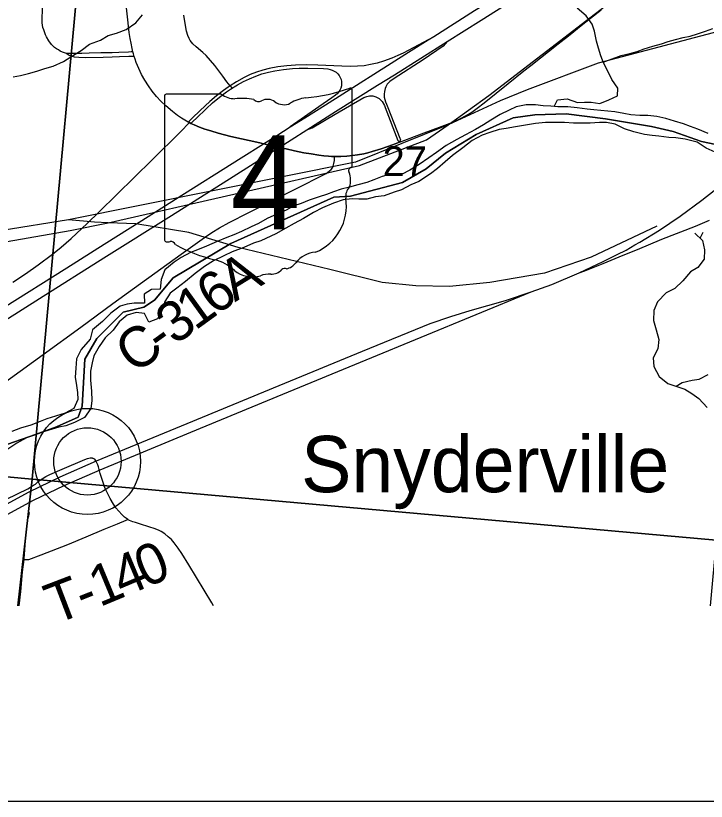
# Model space of a CAD drawing. Extents: x 0 to 34, y 0 to 22.
# Drawn here: x 3.795 to 4.764, y 17.5 to 18.602 of the extents above; entities that cross this region are included whole.
import ezdxf

# ---------------------------------------------------------------- set-up
doc = ezdxf.new("R2010")
doc.units = 0
for name, color, linetype in [('GM_X_Corporation', 7, 'Continuous'), ('GM_X_County_Road', 7, 'Continuous'), ('GM_X_County_Road_Text', 7, 'Continuous'), ('GM_X_Interchange_Ramps', 7, 'Continuous'), ('GM_X_Major_River', 7, 'Continuous'), ('GM_X_Minor_River', 7, 'Continuous'), ('GM_X_Rail_Line', 7, 'Continuous'), ('GM_X_Section_Text', 7, 'Continuous'), ('GM_X_State_Location', 7, 'Continuous'), ('GM_X_State_Route', 7, 'Continuous'), ('GM_X_State_Shield', 7, 'Continuous'), ('GM_X_Township_Road', 7, 'Continuous'), ('GM_X_Township_Road_Text', 7, 'Continuous'), ('GM_X_Unincorporated', 7, 'Continuous'), ('GM_X_Unincorporated_Location', 7, 'Continuous'), ('GM_X_Unincorporated_Text', 7, 'Continuous'), ('SH_Data', 7, 'Continuous')]:
    doc.layers.add(name, color=color, linetype=linetype)

msp = doc.modelspace()

# ---------------------------------------------------------------- linework, layer by layer
at = {"layer": 'GM_X_Corporation'}
for points in [[(2.8892, 19.065), (3.9103, 18.9545), (3.8182, 17.9517), (2.7927, 18.046)], [(3.9103, 18.9545), (4.8633, 18.8758), (4.778, 17.866), (3.8182, 17.9517)]]:
    msp.add_lwpolyline(points, close=True, dxfattribs=at)
for points in [[(4.8223, 18.4116), (4.7576, 18.4253), (4.7177, 18.4391), (4.6875, 18.446), (4.6228, 18.457), (4.5678, 18.4638), (4.5238, 18.4625), (4.4935, 18.4583), (4.4412, 18.4349), (4.3986, 18.4088), (4.3711, 18.3868), (4.3381, 18.3675), (4.2652, 18.3483), (4.2418, 18.3469), (4.0973, 18.2823), (4.0162, 18.2341), (3.9901, 18.2025), (3.9749, 18.1929), (3.9461, 18.186), (3.9089, 18.1488), (3.8924, 18.12), (3.8883, 18.0539), (3.8828, 18.0388), (3.8525, 18.0251), (3.823, 18.0145), (3.7047, 17.9731)], [(3.7047, 17.9731), (3.823, 18.0145), (3.8525, 18.0251), (3.8828, 18.0388), (3.8883, 18.0539), (3.8924, 18.12), (3.9089, 18.1488), (3.9461, 18.186), (3.9749, 18.1929), (3.9901, 18.2025), (4.0162, 18.2341), (4.0973, 18.2823), (4.2418, 18.3469), (4.2652, 18.3483), (4.3381, 18.3675), (4.3711, 18.3868), (4.3986, 18.4088), (4.4412, 18.4349), (4.4935, 18.4583), (4.5238, 18.4625), (4.5678, 18.4638), (4.6228, 18.457), (4.6875, 18.446), (4.7177, 18.4391), (4.7576, 18.4253), (4.8223, 18.4116)], [(2.7655, 17.7739), (2.7927, 18.046), (3.8182, 17.9517), (3.798, 17.7739)], [(3.798, 17.7739), (3.8182, 17.9517), (4.778, 17.866), (4.7698, 17.7739)]]:
    msp.add_lwpolyline(points, dxfattribs=at)
at = {"layer": 'GM_X_County_Road'}
msp.add_line((4.0389, 18.4517), (4.0412, 18.4506), dxfattribs=at)
for points in [[(4.334, 18.4243), (4.3487, 18.4297), (4.3646, 18.4357), (4.3937, 18.4466), (4.411, 18.4534), (4.4193, 18.4573), (4.4274, 18.4617), (4.4354, 18.4665), (4.443, 18.4717), (4.4528, 18.4793), (4.4865, 18.5067), (4.5084, 18.5241), (4.518, 18.5317), (4.5567, 18.5621), (4.571, 18.5734), (4.5913, 18.5898), (4.6168, 18.6097)], [(3.7912, 18.2277), (3.8092, 18.2398), (3.8269, 18.2524), (3.8468, 18.2673), (3.8589, 18.277), (3.8729, 18.2892), (3.8957, 18.3103), (3.9123, 18.3265), (3.9866, 18.3995), (4.0265, 18.4387), (4.0389, 18.4517)], [(4.0412, 18.4506), (4.0456, 18.4486), (4.0531, 18.4454), (4.0608, 18.4426), (4.069, 18.4399), (4.0794, 18.437), (4.0973, 18.4324), (4.138, 18.4232), (4.143, 18.422), (4.1539, 18.4194), (4.1651, 18.4169), (4.1718, 18.4154), (4.1748, 18.4148)], [(4.2428, 18.404), (4.2516, 18.4043), (4.26, 18.4048), (4.2679, 18.4055), (4.2748, 18.4065), (4.2836, 18.4081), (4.2895, 18.4095), (4.2957, 18.4112), (4.3081, 18.4149), (4.3239, 18.4204), (4.334, 18.4243)], [(4.1748, 18.4148), (4.1865, 18.4121), (4.1997, 18.4095), (4.21, 18.4077), (4.2205, 18.4061), (4.2275, 18.4052), (4.2344, 18.4045), (4.2385, 18.4042), (4.2428, 18.404)], [(3.7279, 18.0501), (3.8337, 18.1265), (3.8865, 18.1649), (3.9317, 18.1979), (3.9618, 18.2199), (4.0273, 18.2671), (4.0602, 18.2906), (4.0706, 18.2975), (4.0813, 18.304), (4.0949, 18.3115), (4.1226, 18.3256), (4.1948, 18.362), (4.2226, 18.3759), (4.2307, 18.3804), (4.2332, 18.3821), (4.2356, 18.3839), (4.2377, 18.386), (4.2396, 18.3883), (4.2409, 18.3908), (4.2419, 18.3942), (4.2424, 18.3983), (4.2428, 18.404)]]:
    msp.add_lwpolyline(points, dxfattribs=at)
at = {"layer": 'GM_X_Interchange_Ramps'}
for points in [[(4.374, 18.5677), (4.3391, 18.5492), (4.3316, 18.5456), (4.323, 18.542), (4.3114, 18.5377), (4.3024, 18.5351), (4.2933, 18.533), (4.2842, 18.5315), (4.2749, 18.5306), (4.2656, 18.5303), (4.2531, 18.5306), (4.219, 18.5324), (4.2034, 18.5327), (4.1879, 18.5322), (4.1755, 18.5312), (4.1632, 18.5297), (4.151, 18.5273), (4.1419, 18.5251), (4.133, 18.5223), (4.1244, 18.5189), (4.116, 18.5148), (4.1051, 18.5088), (4.0963, 18.5033), (4.0932, 18.5013), (4.0869, 18.4969), (4.077, 18.4894), (4.0676, 18.4813), (4.0539, 18.4686), (4.0428, 18.4578), (4.0374, 18.4525)], [(4.0412, 18.4506), (4.0444, 18.4535), (4.049, 18.4577), (4.0623, 18.4708), (4.0715, 18.4792), (4.0811, 18.4872), (4.091, 18.4946), (4.0968, 18.4986), (4.099, 18.5), (4.1018, 18.5018), (4.1067, 18.5047), (4.115, 18.5091), (4.1234, 18.5131), (4.132, 18.5168), (4.1408, 18.5199), (4.1498, 18.5224), (4.1589, 18.5243), (4.1712, 18.5263), (4.1836, 18.5276), (4.1929, 18.5281), (4.2054, 18.5282), (4.2272, 18.5276), (4.2334, 18.5269), (4.2364, 18.5263), (4.2394, 18.5253), (4.2422, 18.524), (4.2448, 18.5223), (4.2471, 18.5202), (4.2491, 18.5178), (4.2507, 18.5151), (4.2518, 18.5122), (4.2524, 18.5092), (4.2526, 18.5061), (4.2522, 18.503), (4.2514, 18.5), (4.2501, 18.4971), (4.2484, 18.4945), (4.2464, 18.4922), (4.2441, 18.4901), (4.2391, 18.4863), (4.2207, 18.4739), (4.1806, 18.4456)]]:
    msp.add_lwpolyline(points, dxfattribs=at)
at = {"layer": 'GM_X_Major_River'}
for points in [[(4.7669, 18.4366), (4.7526, 18.4426), (4.7424, 18.4462), (4.7322, 18.4499), (4.7197, 18.4536), (4.7076, 18.4576), (4.6951, 18.4602), (4.6822, 18.4616), (4.6712, 18.4615), (4.6583, 18.4625), (4.6485, 18.4643), (4.636, 18.4668), (4.6162, 18.4688), (4.6067, 18.4694), (4.5973, 18.4707), (4.5832, 18.4725), (4.5699, 18.4736), (4.5559, 18.4739), (4.546, 18.4745), (4.5354, 18.4751), (4.5247, 18.4765), (4.5118, 18.4768), (4.4977, 18.474), (4.4877, 18.4693), (4.475, 18.4631), (4.4619, 18.455), (4.4515, 18.4484), (4.4407, 18.4422), (4.4264, 18.4345), (4.4145, 18.4279), (4.3991, 18.4195), (4.3856, 18.4099), (4.3748, 18.4022), (4.3616, 18.393), (4.3485, 18.3849), (4.3366, 18.3791), (4.3233, 18.3797), (4.3095, 18.3759), (4.298, 18.3712), (4.288, 18.3676), (4.2754, 18.3644), (4.2635, 18.3613), (4.2521, 18.3585), (4.2413, 18.3545), (4.2314, 18.3509), (4.221, 18.3474), (4.2072, 18.3427), (4.1957, 18.3384), (4.1854, 18.3348), (4.175, 18.329), (4.1619, 18.3232), (4.1481, 18.317), (4.1361, 18.3104), (4.1258, 18.3053), (4.1119, 18.2992), (4.1015, 18.2945), (4.0916, 18.2905), (4.0778, 18.2851), (4.0628, 18.2786), (4.0505, 18.2731), (4.0405, 18.2696), (4.0274, 18.2626), (4.0174, 18.256), (4.0046, 18.2452), (3.9993, 18.2317), (3.9979, 18.218), (3.9857, 18.2175), (3.9753, 18.2113), (3.9758, 18.1987), (3.9613, 18.1983), (3.9518, 18.1973), (3.9418, 18.1941), (3.9287, 18.1845), (3.917, 18.173), (3.9031, 18.1611), (3.8997, 18.1479), (3.8872, 18.1337), (3.8805, 18.1202), (3.8794, 18.1073), (3.8787, 18.0947), (3.8804, 18.0829), (3.8821, 18.073), (3.8826, 18.0635), (3.877, 18.051), (3.8647, 18.0441), (3.8513, 18.0402)], [(4.7769, 18.4101), (4.7641, 18.4157), (4.7514, 18.424), (4.7347, 18.4285), (4.7215, 18.4303), (4.7116, 18.4309), (4.6979, 18.4328), (4.6885, 18.4337), (4.6775, 18.4351), (4.6627, 18.4385), (4.6495, 18.4429), (4.6363, 18.4497), (4.6242, 18.4519), (4.6147, 18.4517), (4.6014, 18.4508), (4.5915, 18.4507), (4.5778, 18.451), (4.5653, 18.4516), (4.552, 18.4519), (4.5386, 18.4518), (4.5249, 18.4506), (4.5135, 18.4486), (4.4967, 18.4455), (4.4837, 18.4435), (4.4738, 18.4419), (4.4604, 18.438), (4.45, 18.434), (4.4358, 18.4267), (4.4226, 18.4164), (4.4083, 18.4056), (4.3978, 18.3967), (4.387, 18.3871), (4.3773, 18.3797), (4.3611, 18.369), (4.3499, 18.3643), (4.3365, 18.3574), (4.3265, 18.3542), (4.3123, 18.3492), (4.3001, 18.3475), (4.2879, 18.3444), (4.2768, 18.3442), (4.2674, 18.3448), (4.2548, 18.3436), (4.241, 18.3389), (4.2256, 18.3321), (4.2133, 18.3255), (4.199, 18.317), (4.1859, 18.3101), (4.1744, 18.3035), (4.1601, 18.2958), (4.1394, 18.286), (4.129, 18.2825), (4.1156, 18.2767), (4.0991, 18.2706), (4.0872, 18.2647), (4.0726, 18.2578), (4.0602, 18.2497), (4.0471, 18.2401), (4.0335, 18.229), (4.0215, 18.2194), (4.0118, 18.2124), (4.0044, 18.2008), (4.0014, 18.1898), (3.9943, 18.1766), (3.982, 18.172), (3.9758, 18.1839), (3.9645, 18.1853), (3.9518, 18.1818), (3.9406, 18.1725), (3.932, 18.1605), (3.9207, 18.1497), (3.9124, 18.1377), (3.9049, 18.1246), (3.9024, 18.1148), (3.9002, 18.103), (3.9003, 18.0905), (3.9015, 18.0752), (3.9023, 18.0615), (3.9006, 18.0509)], [(3.9006, 18.0509), (3.8919, 18.0382), (3.8777, 18.0313), (3.8658, 18.0266), (3.8559, 18.0245), (3.8463, 18.0217), (3.8356, 18.0185), (3.8218, 18.0135), (3.8103, 18.0095), (3.7968, 18.0022), (3.7841, 17.9938)], [(3.8513, 18.0402), (3.839, 18.0363), (3.8294, 18.0327), (3.8164, 18.0273), (3.8018, 18.023), (3.7899, 18.0187)]]:
    msp.add_lwpolyline(points, dxfattribs=at)
at = {"layer": 'GM_X_Minor_River'}
for points in [[(4.5507, 18.4742), (4.5554, 18.4838), (4.5691, 18.4848), (4.5838, 18.4797), (4.5933, 18.4803), (4.6028, 18.4802), (4.615, 18.4786), (4.6276, 18.4834), (4.6398, 18.4893), (4.6403, 18.4999), (4.6317, 18.5122), (4.6273, 18.5221), (4.6199, 18.5355), (4.6162, 18.5454), (4.6133, 18.556), (4.6104, 18.566), (4.6075, 18.5797), (4.6042, 18.5896), (4.596, 18.6014), (4.5832, 18.6122)], [(3.7919, 18.516), (3.8022, 18.5178), (3.8132, 18.5203), (3.8247, 18.524), (3.8361, 18.5273), (3.8479, 18.5309), (3.8621, 18.5372), (3.8724, 18.5439), (3.887, 18.5529), (3.8988, 18.5618), (3.9141, 18.5674), (3.9248, 18.5737), (3.9366, 18.577), (3.9504, 18.5821), (3.9638, 18.5915), (3.973, 18.6027)], [(4.6194, 18.5366), (4.6321, 18.541), (4.6447, 18.5458), (4.6572, 18.5487), (4.6672, 18.5516), (4.6771, 18.5549), (4.6893, 18.5589), (4.7015, 18.5622), (4.711, 18.5655), (4.7213, 18.5684), (4.732, 18.571), (4.7415, 18.5731), (4.7518, 18.5761), (4.7632, 18.5801), (4.7735, 18.5834)], [(4.7556, 18.2897), (4.7601, 18.298)], [(4.7483, 18.2966), (4.7592, 18.2863), (4.7617, 18.2733), (4.7612, 18.26), (4.7527, 18.2487), (4.7423, 18.2424), (4.7312, 18.2296), (4.72, 18.2191), (4.7082, 18.2128), (4.6959, 18.2004), (4.6908, 18.188), (4.6902, 18.1743), (4.6942, 18.161), (4.6979, 18.1473), (4.6962, 18.1344), (4.69, 18.1219), (4.6906, 18.1098), (4.698, 18.0956), (4.7104, 18.086), (4.7342, 18.0777), (4.744, 18.0719), (4.7538, 18.065), (4.7655, 18.0523)], [(4.7223, 18.0819), (4.7306, 18.0873), (4.7443, 18.0905), (4.7545, 18.0919), (4.7672, 18.0986)]]:
    msp.add_lwpolyline(points, dxfattribs=at)
at = {"layer": 'GM_X_Rail_Line'}
for points in [[(4.4022, 18.4485), (4.4591, 18.4898), (4.6838, 18.6628), (5.265, 18.7347)], [(5.2112, 18.6936), (5.1197, 18.6693), (4.6125, 18.535), (4.5132, 18.4976), (4.475, 18.482), (4.4022, 18.4485)], [(4.4022, 18.4485), (4.2722, 18.3962), (3.8692, 18.3151)], [(3.925, 18.3113), (4.2779, 18.3915), (4.3718, 18.4273), (4.4022, 18.4485)], [(4.586, 18.241), (4.6196, 18.257), (4.6394, 18.2668), (4.6517, 18.273), (4.6641, 18.2801), (4.6712, 18.2841), (4.6985, 18.3007), (4.7276, 18.3204), (4.758, 18.3431), (4.7927, 18.3699)], [(3.8692, 18.3151), (3.7762, 18.3006), (3.2823, 18.2072), (2.7983, 18.1135), (2.3397, 18.0267), (2.0494, 17.9677)], [(2.0494, 17.9624), (3.2848, 18.1978), (3.8715, 18.3004), (3.925, 18.3113)], [(3.925, 18.3113), (3.9059, 18.312), (3.8692, 18.3151)], [(4.6948, 18.3063), (4.6026, 18.2631), (4.5372, 18.2404), (4.4608, 18.2275), (4.4042, 18.2219), (4.3569, 18.223), (4.3096, 18.2275), (4.2359, 18.2455), (4.1072, 18.2766), (4.038, 18.2974), (3.9636, 18.3097), (3.925, 18.3113)], [(4.586, 18.241), (4.5941, 18.2438), (4.6197, 18.2543), (4.6478, 18.2658), (4.6677, 18.2737), (4.702, 18.288), (4.7492, 18.3066), (4.7688, 18.3149)], [(3.5571, 17.7739), (3.6466, 17.8353), (3.7183, 17.8803), (3.7714, 17.9111), (3.814, 17.934), (3.8577, 17.955), (3.9088, 17.9772), (4.0358, 18.0298), (4.165, 18.0831), (4.2819, 18.1313), (4.3768, 18.1699), (4.4059, 18.18), (4.4332, 18.1883), (4.4827, 18.2024), (4.5186, 18.2144), (4.5474, 18.2248), (4.586, 18.241)], [(3.5807, 17.7739), (3.654, 17.8242), (3.7253, 17.8689), (3.778, 17.8995), (3.8201, 17.9222), (3.8633, 17.9429), (3.914, 17.9649), (4.0409, 18.0175), (4.1701, 18.0708), (4.2869, 18.119), (4.5186, 18.2144)]]:
    msp.add_lwpolyline(points, dxfattribs=at)
at = {"layer": 'GM_X_State_Route'}
msp.add_line((4.0412, 18.4506), (4.0389, 18.4517), dxfattribs=at)
for points in [[(4.374, 18.5677), (4.3819, 18.5726), (4.4391, 18.6087), (4.49, 18.6404), (4.5423, 18.6737), (4.6132, 18.7185), (4.6658, 18.7516), (4.721, 18.7863), (4.7765, 18.8207), (4.8619, 18.8733), (4.8876, 18.8891), (4.9801, 18.9461), (5.0331, 18.9786), (5.0807, 19.0079), (5.1495, 19.0503), (5.3215, 19.156), (5.4299, 19.223), (5.5199, 19.2783), (5.5676, 19.3076), (5.6231, 19.3418), (5.6928, 19.3847)], [(4.4007, 18.5652), (4.4484, 18.5953), (4.5863, 18.6827), (4.7015, 18.7554), (4.8254, 18.8325), (4.8604, 18.854), (4.9658, 18.9189), (5.0872, 18.9933), (5.2168, 19.0728), (5.3561, 19.1582), (5.5016, 19.2484), (5.58, 19.2966), (5.6913, 19.3651)], [(4.0389, 18.4517), (4.0374, 18.4525), (4.028, 18.4581), (4.0225, 18.4616), (4.0151, 18.4672), (4.0057, 18.4752), (3.9989, 18.4816), (3.9927, 18.4884), (3.9868, 18.4957), (3.9814, 18.5032), (3.9765, 18.511), (3.972, 18.5191), (3.9679, 18.5275), (3.9644, 18.536), (3.9628, 18.5408), (3.9617, 18.5444), (3.9605, 18.5483), (3.9598, 18.551), (3.9588, 18.5554), (3.9571, 18.5629), (3.9559, 18.5694), (3.9546, 18.5781), (3.9525, 18.5956), (3.9506, 18.6128)], [(3.1146, 17.7739), (3.1751, 17.8116), (3.3152, 17.9005), (3.3625, 17.9303), (3.4781, 18.0033), (3.6648, 18.1207), (3.7226, 18.1571), (3.7777, 18.192), (3.8671, 18.2482), (3.9196, 18.2814), (3.9722, 18.3146), (4.0195, 18.3442), (4.1115, 18.4022), (4.143, 18.422), (4.1615, 18.4336), (4.1806, 18.4456), (4.2009, 18.4584), (4.2299, 18.4766), (4.3463, 18.5502), (4.374, 18.5677)], [(4.2036, 18.4414), (4.2439, 18.4674), (4.3031, 18.504), (4.3268, 18.5187), (4.4007, 18.5652)], [(4.4007, 18.5652), (4.3949, 18.5588), (4.3671, 18.5398), (4.3265, 18.5135), (4.3204, 18.5095), (4.3165, 18.5054), (4.3148, 18.502), (4.3138, 18.4993), (4.3127, 18.4954), (4.3125, 18.4914), (4.3125, 18.4875), (4.3142, 18.4809), (4.3157, 18.4773), (4.3174, 18.473), (4.3343, 18.4298)], [(4.2036, 18.4414), (4.2115, 18.4442), (4.2437, 18.4635), (4.2836, 18.4869), (4.2879, 18.4883), (4.2915, 18.489), (4.2962, 18.4893), (4.3006, 18.4879), (4.3055, 18.4856), (4.3095, 18.4813), (4.3127, 18.4757), (4.3137, 18.473), (4.3314, 18.4267), (4.334, 18.4243)], [(4.1748, 18.4148), (4.1718, 18.4154), (4.1651, 18.4169), (4.1539, 18.4194), (4.143, 18.422), (4.138, 18.4232), (4.0973, 18.4324), (4.0794, 18.437), (4.069, 18.4399), (4.0608, 18.4426), (4.0531, 18.4454), (4.0456, 18.4486), (4.0412, 18.4506)], [(4.154, 18.41), (4.1651, 18.4169), (4.1817, 18.4273), (4.2036, 18.4414)], [(4.3343, 18.4298), (4.3351, 18.4279), (4.334, 18.4243)], [(4.334, 18.4243), (4.3239, 18.4204), (4.3081, 18.4149), (4.2957, 18.4112), (4.2895, 18.4095), (4.2836, 18.4081), (4.2748, 18.4065), (4.2679, 18.4055), (4.26, 18.4048), (4.2516, 18.4043), (4.2428, 18.404)], [(3.1448, 17.7739), (3.1523, 17.7785), (3.2294, 17.8269), (3.3171, 17.8823), (3.4064, 17.9385), (3.4967, 17.9957), (3.5584, 18.0343), (3.6406, 18.0865), (3.731, 18.1434), (3.8287, 18.2051), (3.9189, 18.2619), (4.0139, 18.3216), (4.1002, 18.3763), (4.154, 18.41)], [(4.2428, 18.404), (4.2385, 18.4042), (4.2344, 18.4045), (4.2275, 18.4052), (4.2205, 18.4061), (4.21, 18.4077), (4.1997, 18.4095), (4.1865, 18.4121), (4.1748, 18.4148)]]:
    msp.add_lwpolyline(points, dxfattribs=at)
at = {"layer": 'GM_X_State_Shield'}
for p, q in [((4.2676, 18.3918), (4.2676, 18.4965)), ((4.004, 18.4881), (4.004, 18.288)), ((4.0838, 18.4916), (4.0066, 18.4916)), ((4.2676, 18.3919), (4.2676, 18.3918))]:
    msp.add_line(p, q, dxfattribs=at)
for centre, radius, start, end in [((4.1737, 18.7644), 0.2796, 275.8445, 288.9065), ((4.2647, 18.497), 0.00294, 351.8621, 97.738), ((4.007, 18.4886), 0.00305, 98.1301, 188.1301), ((4.1022, 18.5148), 0.0296, 231.6195, 271.1119), ((4.112, 18.3792), 0.1064, 80.4867, 94.9883), ((4.1361, 18.4896), 0.00855, 219.7921, 297.1024), ((4.1487, 18.4665), 0.0178, 54.4667, 119.1411), ((4.2094, 18.4305), 0.0563, 97.3462, 120.7689), ((4.1716, 18.4982), 0.0214, 233.8562, 294.8282), ((4.2669, 18.3842), 0.00454, 107.944, 210.337), ((4.2645, 18.3914), 0.00314, 289.6038, 7.7341), ((4.238, 18.3709), 0.0273, 340.033, 23.6496), ((4.2781, 18.348), 0.0198, 136.8065, 186.9296), ((4.1894, 18.3347), 0.0699, 292.3089, 8.9858), ((4.007, 18.2876), 0.00308, 171.9584, 258.3066), ((4.0075, 18.308), 0.0235, 267.339, 280.6039), ((4.0123, 18.2765), 0.00848, 29.7484, 93.2717), ((4.1193, 18.4563), 0.2019, 240.4129, 257.1985), ((4.2189, 18.2318), 0.0383, 94.4031, 142.5768), ((4.0591, 18.1981), 0.0632, 47.1842, 75.836), ((4.1703, 18.2686), 0.0226, 282.8732, 323.2771), ((4.1275, 18.2755), 0.0401, 230.7004, 286.2918), ((4.1536, 18.2605), 0.0214, 268.777, 315.5493), ((4.1729, 18.2411), 0.00601, 65.7517, 132.6484), ((4.1506, 18.2063), 0.0329, 85.6951, 111.2099)]:
    msp.add_arc(centre, radius, start, end, dxfattribs=at)
at = {"layer": 'GM_X_Township_Road'}
for points in [[(3.8666, 18.5485), (3.8636, 18.5494), (3.8607, 18.5506), (3.8578, 18.552), (3.8551, 18.5535), (3.8525, 18.5552), (3.8499, 18.557), (3.8475, 18.5591), (3.8453, 18.5614), (3.8417, 18.5665), (3.8385, 18.5719), (3.8371, 18.5747), (3.8359, 18.5776), (3.8345, 18.5817), (3.8335, 18.5851), (3.8329, 18.5881), (3.8326, 18.5915), (3.8325, 18.5992), (3.8334, 18.6177)], [(4.0963, 18.5033), (4.0916, 18.509), (4.0858, 18.5169), (4.0746, 18.5317), (4.0687, 18.5389), (4.0625, 18.5457), (4.058, 18.55), (4.0485, 18.5581), (4.0439, 18.5622), (4.0418, 18.5645), (4.04, 18.5669), (4.0385, 18.5696), (4.0366, 18.5736), (4.0349, 18.5798), (4.0331, 18.5904), (4.0313, 18.6024)], [(3.9598, 18.551), (3.9575, 18.5508), (3.9537, 18.5505), (3.9401, 18.5499), (3.9304, 18.5496), (3.9147, 18.5494), (3.8985, 18.5489), (3.8882, 18.5485), (3.873, 18.5484), (3.8666, 18.5485)], [(3.9617, 18.5444), (3.9589, 18.5444), (3.9538, 18.5443), (3.9407, 18.5438), (3.9304, 18.5434), (3.918, 18.5431), (3.8932, 18.5427), (3.8839, 18.5428), (3.8777, 18.5435), (3.8729, 18.5447), (3.8692, 18.5463), (3.8666, 18.5485)], [(4.099, 18.5), (4.0979, 18.5013), (4.0963, 18.5033)], [(3.7383, 17.903), (3.7396, 17.9035), (3.7508, 17.9087), (3.8121, 17.9383), (3.8175, 17.9414), (3.8202, 17.9432), (3.8228, 17.9449), (3.8273, 17.949), (3.8324, 17.9523), (3.8377, 17.9554), (3.8432, 17.9581), (3.8603, 17.9656), (3.8924, 17.9792), (3.896, 17.9806), (3.8996, 17.9814), (3.9011, 17.9816), (3.9023, 17.9816), (3.9032, 17.9813)], [(3.9524, 17.8952), (3.9506, 17.8965), (3.9481, 17.8986), (3.9441, 17.9023), (3.9398, 17.9069), (3.9359, 17.9116), (3.9323, 17.9166), (3.9276, 17.9245), (3.9262, 17.9273), (3.9248, 17.9303), (3.9234, 17.9331), (3.9222, 17.9359), (3.9209, 17.9388), (3.9137, 17.9598), (3.9113, 17.9688), (3.9104, 17.9717), (3.9092, 17.9746), (3.9079, 17.9772), (3.9062, 17.9795), (3.905, 17.9803), (3.9032, 17.9813)], [(3.8069, 17.8389), (3.807, 17.8404), (3.8091, 17.8651), (3.8103, 17.878), (3.8112, 17.8875), (3.812, 17.8925), (3.8124, 17.8958), (3.8136, 17.9005), (3.8148, 17.9051)], [(3.8069, 17.8389), (3.8088, 17.8389), (3.8112, 17.8389), (3.8138, 17.8392), (3.831, 17.8456), (3.8686, 17.8602), (3.8942, 17.8708), (3.9194, 17.8814), (3.9381, 17.8892), (3.9503, 17.8944), (3.9524, 17.8952)], [(4.073, 17.7739), (4.0703, 17.7783), (4.0382, 17.8316), (4.0286, 17.8474), (4.0234, 17.8551), (4.0178, 17.8624), (4.0137, 17.8669), (4.0092, 17.871), (4.0044, 17.8749), (3.9993, 17.8783), (3.9966, 17.8797), (3.991, 17.8821), (3.9822, 17.885), (3.9705, 17.8884), (3.9632, 17.8907), (3.9595, 17.8919), (3.9574, 17.8926), (3.955, 17.8936), (3.9532, 17.8947), (3.9524, 17.8952)], [(3.8001, 17.7739), (3.8023, 17.7944), (3.805, 17.8219), (3.8069, 17.8389)]]:
    msp.add_lwpolyline(points, dxfattribs=at)
at = {"layer": 'GM_X_Unincorporated'}
for radius in [0.0744, 0.0472]:
    msp.add_circle((3.8959, 17.9766), radius, dxfattribs=at)
at = {"layer": 'GM_X_Unincorporated_Location'}
msp.add_line((3.8959, 17.9766), (3.8959, 17.9766), dxfattribs=at)
at = {"layer": 'SH_Data'}
msp.add_line((2, 17.5), (9, 17.5), dxfattribs=at)

# ---------------------------------------------------------------- texts
at = {"layer": 'GM_X_County_Road_Text'}
for s, rotation, p in [('A', 31.71, (4.1028, 18.1996)), ('6', 35.7385, (4.0753, 18.1798)), ('1', 35.8426, (4.0469, 18.1593)), ('3', 35.8707, (4.0186, 18.1388)), ('C', 35.8816, (3.9618, 18.0978)), ('-', 35.8855, (3.9997, 18.1251))]:
    msp.add_text(s, height=0.0568, rotation=rotation, dxfattribs=at).set_placement(p)
at = {"layer": 'GM_X_Section_Text'}
msp.add_text('27', height=0.04186, rotation=0, dxfattribs=at).set_placement((4.3101, 18.3766))
at = {"layer": 'GM_X_State_Location'}
for s in ['s', 'r']:
    msp.add_text(s, height=0.000189, dxfattribs=at).set_placement((4.1328, 18.3748))
msp.add_text('4', height=0.000189, rotation=0, dxfattribs=at).set_placement((4.1043, 18.361))
at = {"layer": 'GM_X_State_Shield'}
msp.add_text('4', height=0.1318, dxfattribs=at).set_placement((4.0966, 18.3021))
at = {"layer": 'GM_X_Township_Road_Text'}
for s, rotation, p in [('0', 22.7539, (3.9772, 17.7988)), ('4', 22.7482, (3.9452, 17.7854)), ('1', 22.5123, (3.9129, 17.772)), ('T', 20.9128, (3.8502, 17.7476)), ('-', 21.7639, (3.8907, 17.7631))]:
    msp.add_text(s, height=0.0568, rotation=rotation, dxfattribs=at).set_placement(p)
at = {"layer": 'GM_X_Unincorporated_Text'}
msp.add_text('Snyderville', height=0.078977, rotation=0, dxfattribs=at).set_placement((4.1958, 17.9334))

doc.saveas('drawing.dxf')
